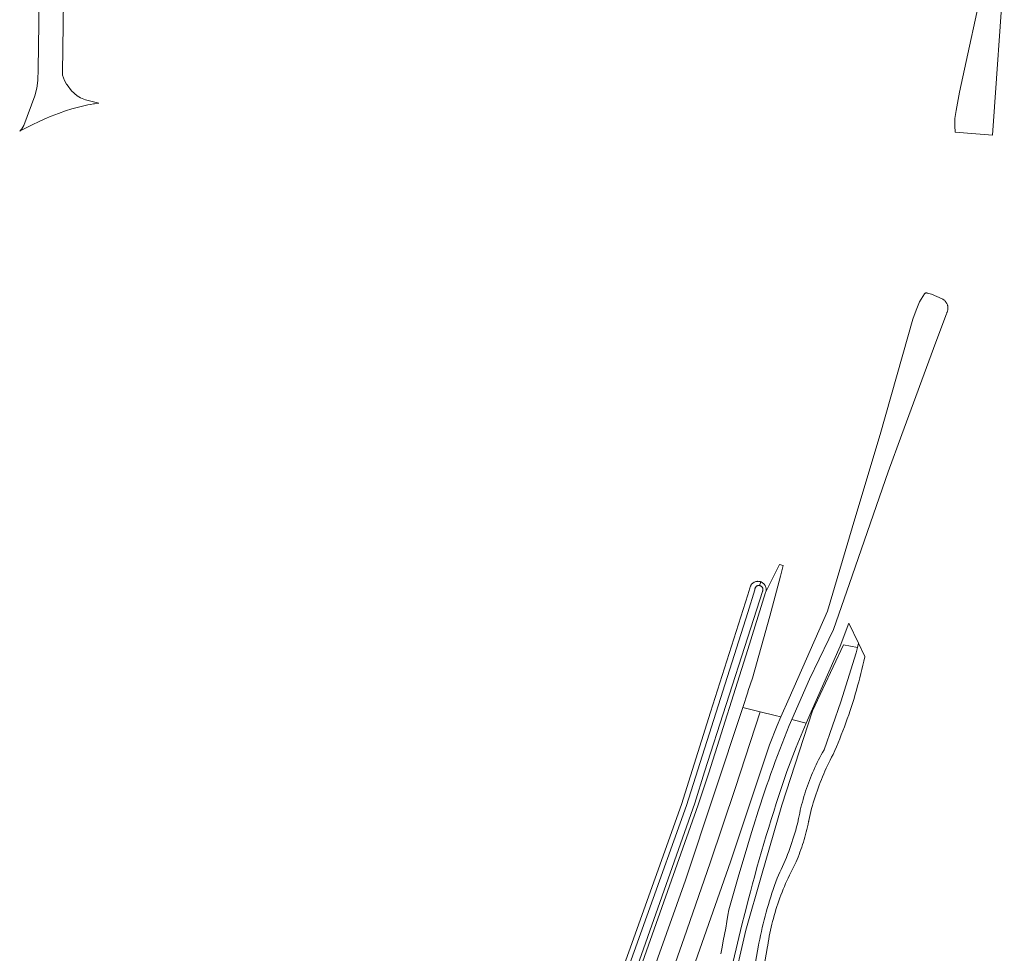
# Model space of a CAD drawing. Header units: metres. Extents: x 152610 to 160096, y 456114 to 462495.
# Tile 423 of 656: x 156984 to 157196, y 460889 to 461089. Entities that reach past the tile are written whole.
import ezdxf

# ---------------------------------------------------------------- set-up
doc = ezdxf.new("R2010")
doc.units = ezdxf.units.M
doc.header["$LTSCALE"] = 0.5
for name, color, linetype, lineweight in [('B-PV-GR-BEPLANTING_CULTUUR_BOSPLANTSOEN-GV', 251, 'CONTINUOUS', 18), ('B-PV-OG-TERREIN_BEGROEID-GV', 251, 'CONTINUOUS', 18), ('B-PV-OG-TERREIN_OEVER-GV', 251, 'CONTINUOUS', 18), ('B-PV-OG-WATER_SLOOT-GV', 251, 'CONTINUOUS', 18), ('B-PV-VH-GESLOTENVERHARDING_ASFALT-GV', 251, 'CONTINUOUS', 18), ('B-PV-VH-HALFVERHARDING_GRAVEL-GV', 251, 'CONTINUOUS', 18), ('B-PV-VH-OPENVERHARDING_BETONSTRAATSTEEN-GV', 251, 'CONTINUOUS', 18)]:
    doc.layers.add(name, color=color, linetype=linetype, lineweight=lineweight)

msp = doc.modelspace()

# ---------------------------------------------------------------- linework, layer by layer
at = {"layer": 'B-PV-GR-BEPLANTING_CULTUUR_BOSPLANTSOEN-GV', "flags": 128}
msp.add_lwpolyline([(157140.441, 460877.398), (157142.783, 460890.407), (157142.856, 460890.788), (157143.024, 460891.627), (157143.199, 460892.464), (157143.383, 460893.299), (157143.573, 460894.132), (157143.772, 460894.964), (157143.979, 460895.794), (157144.193, 460896.621), (157144.415, 460897.447), (157144.645, 460898.271), (157144.882, 460899.092), (157145.127, 460899.911), (157145.38, 460900.728), (157145.641, 460901.543), (157145.909, 460902.355), (157146.184, 460903.164), (157146.467, 460903.971), (157146.758, 460904.775), (157147.062, 460905.396), (157147.359, 460906.021), (157147.649, 460906.65), (157147.931, 460907.281), (157148.206, 460907.916), (157148.474, 460908.554), (157148.734, 460909.195), (157148.987, 460909.839), (157149.232, 460910.486), (157149.47, 460911.136), (157149.701, 460911.788), (157149.924, 460912.443), (157150.139, 460913.101), (157150.346, 460913.761), (157150.546, 460914.423), (157150.739, 460915.088), (157150.923, 460915.754), (157151.1, 460916.423), (157151.269, 460917.094), (157151.294, 460917.195), (157151.355, 460917.533), (157151.47, 460918.129), (157151.593, 460918.724), (157151.723, 460919.318), (157151.862, 460919.909), (157152.008, 460920.499), (157152.162, 460921.087), (157152.323, 460921.672), (157152.493, 460922.256), (157152.67, 460922.837), (157152.854, 460923.416), (157153.046, 460923.992), (157153.246, 460924.566), (157153.453, 460925.137), (157153.668, 460925.705), (157153.89, 460926.271), (157154.12, 460926.833), (157154.357, 460927.393), (157154.602, 460927.949), (157154.853, 460928.502), (157155.112, 460929.051), (157155.378, 460929.598), (157155.652, 460930.14), (157155.932, 460930.679), (157156.22, 460931.214), (157156.514, 460931.746), (157156.816, 460932.273), (157160.447, 460942.637), (157163.707, 460953.123), (157163.999, 460954.257), (157161.014, 460954.871), (157154.336, 460940.644), (157147.731, 460920.41), (157143.365, 460905.355), (157140.009, 460893.608), (157137.123, 460880.829)], dxfattribs=at)
at = {"layer": 'B-PV-OG-TERREIN_BEGROEID-GV', "flags": 128}
for points in [[(157191.382, 461098.906), (157185.916, 461073.511), (157185.191, 461069.577), (157184.908, 461067.812), (157184.863, 461066.235), (157184.949, 461064.917), (157192.994, 461064.225), (157195.507, 461099.847)], [(157134.641, 460888.538), (157134.919, 460889.912), (157135.19, 460891.287), (157135.452, 460892.664), (157135.707, 460894.042), (157135.954, 460895.422), (157136.193, 460896.803), (157136.391, 460897.986), (157138.368, 460904.951), (157140.441, 460911.887), (157141.277, 460914.592), (157142.128, 460917.292), (157142.355, 460918.027), (157142.769, 460919.345), (157143.19, 460920.66), (157143.618, 460921.973), (157144.055, 460923.284), (157144.499, 460924.591), (157144.95, 460925.897), (157145.409, 460927.199), (157145.876, 460928.499), (157146.35, 460929.796), (157146.832, 460931.091), (157147.321, 460932.383), (157147.817, 460933.671), (157148.321, 460934.957), (157148.833, 460936.24), (157149.352, 460937.52), (157149.878, 460938.797), (157153.7, 460947.504), (157157.865, 460956.053), (157158.311, 460956.97), (157158.75, 460957.89), (157158.865, 460958.135), (157162.259, 460968.042), (157170.579, 460991.97), (157173.483, 461000), (157180.822, 461019.836), (157183.071, 461025.914), (157183.139, 461026.029), (157183.2, 461026.148), (157183.253, 461026.271), (157183.299, 461026.397), (157183.338, 461026.525), (157183.369, 461026.655), (157183.391, 461026.787), (157183.407, 461026.92), (157183.414, 461027.053), (157183.413, 461027.187), (157183.404, 461027.321), (157183.387, 461027.453), (157183.362, 461027.585), (157183.33, 461027.714), (157183.289, 461027.842), (157183.242, 461027.967), (157183.186, 461028.089), (157183.124, 461028.207), (157183.054, 461028.322), (157182.979, 461028.432), (157182.896, 461028.537), (157182.807, 461028.637), (157182.713, 461028.732), (157182.613, 461028.821), (157182.508, 461028.904), (157182.398, 461028.98), (157182.284, 461029.049), (157182.182, 461029.104), (157179.895, 461030.084), (157178.973, 461030.337), (157178.917, 461030.359), (157178.859, 461030.374), (157178.8, 461030.381), (157178.74, 461030.38), (157178.68, 461030.371), (157178.623, 461030.355), (157178.568, 461030.33), (157178.516, 461030.299), (157178.47, 461030.261), (157178.429, 461030.217), (157178.398, 461030.175), (157177.327, 461028.5), (157176.558, 461026.691), (157175.888, 461024.772), (157174.787, 461020.986), (157168.829, 461000), (157163.455, 460981.861), (157157.57, 460962.092), (157149.329, 460943.41), (157147.54, 460939.373), (157146.734, 460937.554), (157145.081, 460933.38), (157140.441, 460919.458), (157136.711, 460908.268), (157126.857, 460880.147)], [(157113.317, 460865.736), (157127.092, 460904.335), (157139.354, 460941.39), (157140.441, 460944.674), (157140.568, 460945.059), (157141.429, 460947.653), (157145.185, 460960.994), (157147.49, 460969.587), (157148.077, 460971.848), (157147.233, 460972.072), (157144.273, 460966.083), (157140.441, 460953.865), (157132.124, 460927.35), (157129.832, 460920.494), (157112.594, 460871.801)], [(157137.123, 460880.829), (157140.009, 460893.608), (157143.365, 460905.355), (157147.731, 460920.41), (157154.336, 460940.644), (157161.014, 460954.871), (157163.999, 460954.257), (157164.235, 460955.172), (157162.149, 460959.486), (157160.245, 460954.528), (157152.962, 460938.036), (157150.832, 460932.871), (157148.813, 460927.661), (157148.239, 460925.954), (157147.672, 460924.245), (157147.113, 460922.532), (157146.562, 460920.818), (157146.018, 460919.101), (157145.481, 460917.382), (157144.953, 460915.66), (157144.432, 460913.936), (157143.919, 460912.209), (157143.413, 460910.481), (157142.915, 460908.75), (157142.425, 460907.017), (157141.942, 460905.282), (157141.468, 460903.545), (157141.001, 460901.805), (157140.541, 460900.064), (157140.441, 460899.68), (157139.805, 460897.205), (157139.184, 460894.726), (157133.228, 460869.604)]]:
    msp.add_lwpolyline(points, dxfattribs=at)
at = {"layer": 'B-PV-OG-TERREIN_OEVER-GV', "flags": 128}
for points in [[(157110.263, 460872.852), (157127.32, 460920.331), (157140.441, 460961.766), (157141.982, 460966.634), (157141.977, 460966.71), (157141.978, 460966.793), (157141.988, 460966.875), (157142.006, 460966.956), (157142.031, 460967.035), (157142.064, 460967.112), (157142.104, 460967.184), (157142.15, 460967.253), (157142.204, 460967.317), (157142.263, 460967.375), (157142.327, 460967.427), (157142.396, 460967.473), (157142.469, 460967.512), (157142.546, 460967.544), (157142.626, 460967.568), (157142.707, 460967.585), (157142.789, 460967.594), (157142.872, 460967.594), (157142.955, 460967.587), (157142.978, 460967.584), (157143.281, 460968.35), (157143.203, 460968.379), (157143.09, 460968.414), (157142.974, 460968.441), (157142.857, 460968.46), (157142.739, 460968.472), (157142.62, 460968.475), (157142.502, 460968.47), (157142.384, 460968.458), (157142.267, 460968.437), (157142.152, 460968.409), (157142.039, 460968.373), (157141.929, 460968.329), (157141.821, 460968.278), (157141.718, 460968.22), (157141.619, 460968.155), (157141.524, 460968.084), (157141.434, 460968.006), (157141.35, 460967.923), (157141.271, 460967.834), (157141.199, 460967.74), (157141.133, 460967.641), (157141.074, 460967.538), (157141.023, 460967.432), (157140.978, 460967.322), (157140.941, 460967.209), (157140.911, 460967.094), (157140.892, 460966.991), (157140.441, 460965.564), (157132.474, 460940.379), (157126.218, 460920.601), (157109.287, 460873.134)], [(157112.594, 460871.801), (157129.832, 460920.494), (157132.124, 460927.35), (157140.441, 460953.865), (157144.273, 460966.083), (157144.312, 460966.195), (157144.343, 460966.31), (157144.367, 460966.426), (157144.382, 460966.543), (157144.39, 460966.662), (157144.389, 460966.78), (157144.381, 460966.899), (157144.365, 460967.016), (157144.34, 460967.132), (157144.308, 460967.247), (157144.269, 460967.358), (157144.222, 460967.467), (157144.167, 460967.573), (157144.106, 460967.674), (157144.038, 460967.771), (157143.964, 460967.864), (157143.883, 460967.951), (157143.797, 460968.033), (157143.706, 460968.108), (157143.609, 460968.177), (157143.509, 460968.24), (157143.404, 460968.296), (157143.296, 460968.344), (157143.281, 460968.35), (157142.978, 460967.584), (157143.059, 460967.566), (157143.138, 460967.541), (157143.214, 460967.508), (157143.287, 460967.468), (157143.355, 460967.421), (157143.419, 460967.368), (157143.477, 460967.309), (157143.53, 460967.244), (157143.576, 460967.175), (157143.615, 460967.102), (157143.647, 460967.025), (157143.671, 460966.946), (157143.688, 460966.865), (157143.696, 460966.782), (157143.697, 460966.699), (157143.69, 460966.616), (157143.674, 460966.535), (157143.651, 460966.455), (157143.621, 460966.378), (157143.583, 460966.304), (157140.441, 460956.502), (157131.173, 460927.595), (157129.08, 460920.853), (157111.893, 460872.122)]]:
    msp.add_lwpolyline(points, dxfattribs=at)
at = {"layer": 'B-PV-OG-WATER_SLOOT-GV', "flags": 128}
msp.add_lwpolyline([(157111.893, 460872.122), (157129.08, 460920.853), (157131.173, 460927.595), (157140.441, 460956.502), (157143.583, 460966.304), (157143.621, 460966.378), (157143.651, 460966.455), (157143.674, 460966.535), (157143.69, 460966.616), (157143.697, 460966.699), (157143.696, 460966.782), (157143.688, 460966.865), (157143.671, 460966.946), (157143.647, 460967.025), (157143.615, 460967.102), (157143.576, 460967.175), (157143.53, 460967.244), (157143.477, 460967.309), (157143.419, 460967.368), (157143.355, 460967.421), (157143.287, 460967.468), (157143.214, 460967.508), (157143.138, 460967.541), (157143.059, 460967.566), (157142.978, 460967.584), (157142.955, 460967.587), (157142.872, 460967.594), (157142.789, 460967.594), (157142.707, 460967.585), (157142.626, 460967.568), (157142.546, 460967.544), (157142.469, 460967.512), (157142.396, 460967.473), (157142.327, 460967.427), (157142.263, 460967.375), (157142.204, 460967.317), (157142.15, 460967.253), (157142.104, 460967.184), (157142.064, 460967.112), (157142.031, 460967.035), (157142.006, 460966.956), (157141.988, 460966.875), (157141.978, 460966.793), (157141.977, 460966.71), (157141.982, 460966.634), (157140.441, 460961.766), (157127.32, 460920.331), (157110.263, 460872.852)], dxfattribs=at)
at = {"layer": 'B-PV-VH-GESLOTENVERHARDING_ASFALT-GV', "flags": 128}
msp.add_lwpolyline([(157057.098, 460728.5), (157052.559, 460718.025), (157045.451, 460702.466), (157045.775, 460702.293), (157049.208, 460700.818), (157071.184, 460749.977), (157075.558, 460761.247), (157087.512, 460789.665), (157099.094, 460818.237), (157110.301, 460846.958), (157121.132, 460875.823), (157126.827, 460891.915), (157132.394, 460908.052), (157137.833, 460924.232), (157143.144, 460940.455), (157139.354, 460941.39), (157127.092, 460904.335), (157113.317, 460865.736), (157103.648, 460840.367), (157094.408, 460816.751), (157086.235, 460796.868), (157080.139, 460782.178), (157066.657, 460750)], close=True, dxfattribs=at)
for points in [[(157126.857, 460880.147), (157136.711, 460908.268), (157140.441, 460919.458), (157145.081, 460933.38), (157146.734, 460937.554), (157147.54, 460939.373), (157146.324, 460939.672), (157143.144, 460940.455), (157137.833, 460924.232), (157132.394, 460908.052), (157126.827, 460891.915), (157121.132, 460875.823)], [(157133.228, 460869.604), (157139.184, 460894.726), (157139.805, 460897.205), (157140.441, 460899.68), (157140.541, 460900.064), (157141.001, 460901.805), (157141.468, 460903.545), (157141.942, 460905.282), (157142.425, 460907.017), (157142.915, 460908.75), (157143.413, 460910.481), (157143.919, 460912.209), (157144.432, 460913.936), (157144.953, 460915.66), (157145.481, 460917.382), (157146.018, 460919.101), (157146.562, 460920.818), (157147.113, 460922.532), (157147.672, 460924.245), (157148.239, 460925.954), (157148.813, 460927.661), (157150.832, 460932.871), (157152.962, 460938.036), (157149.878, 460938.797), (157149.352, 460937.52), (157148.833, 460936.24), (157148.321, 460934.957), (157147.817, 460933.671), (157147.321, 460932.383), (157146.832, 460931.091), (157146.35, 460929.796), (157145.876, 460928.499), (157145.409, 460927.199), (157144.95, 460925.897), (157144.499, 460924.591), (157144.055, 460923.284), (157143.618, 460921.973), (157143.19, 460920.66), (157142.769, 460919.345), (157142.355, 460918.027), (157142.128, 460917.292), (157141.277, 460914.592), (157140.441, 460911.887), (157138.368, 460904.951), (157136.391, 460897.986), (157136.193, 460896.803), (157135.954, 460895.422), (157135.707, 460894.042), (157135.452, 460892.664), (157135.19, 460891.287), (157134.919, 460889.912), (157134.641, 460888.538)]]:
    msp.add_lwpolyline(points, dxfattribs=at)
at = {"layer": 'B-PV-VH-HALFVERHARDING_GRAVEL-GV', "flags": 128}
msp.add_lwpolyline([(157142.124, 460875.33), (157144.685, 460890.081), (157144.723, 460890.328), (157144.828, 460890.978), (157144.941, 460891.627), (157145.062, 460892.274), (157145.19, 460892.92), (157145.327, 460893.564), (157145.471, 460894.207), (157145.623, 460894.848), (157145.783, 460895.487), (157145.951, 460896.124), (157146.126, 460896.758), (157146.309, 460897.391), (157146.5, 460898.021), (157146.698, 460898.649), (157146.905, 460899.275), (157147.118, 460899.898), (157147.339, 460900.518), (157147.568, 460901.136), (157147.804, 460901.751), (157148.048, 460902.363), (157148.299, 460902.972), (157148.557, 460903.577), (157148.823, 460904.18), (157149.096, 460904.779), (157149.376, 460905.375), (157149.664, 460905.968), (157149.958, 460906.557), (157150.26, 460907.142), (157150.569, 460907.724), (157150.801, 460908.242), (157151.026, 460908.763), (157151.244, 460909.287), (157151.454, 460909.815), (157151.657, 460910.345), (157151.852, 460910.878), (157152.04, 460911.414), (157152.22, 460911.952), (157152.393, 460912.493), (157152.558, 460913.036), (157152.715, 460913.581), (157152.865, 460914.129), (157153.007, 460914.679), (157153.141, 460915.23), (157153.267, 460915.784), (157153.385, 460916.339), (157153.496, 460916.896), (157153.52, 460917.021), (157153.544, 460917.132), (157153.686, 460917.774), (157153.837, 460918.414), (157153.995, 460919.052), (157154.161, 460919.689), (157154.334, 460920.323), (157154.516, 460920.955), (157154.705, 460921.585), (157154.902, 460922.213), (157155.106, 460922.838), (157155.318, 460923.461), (157155.537, 460924.081), (157155.764, 460924.698), (157155.999, 460925.312), (157156.24, 460925.924), (157156.49, 460926.533), (157156.747, 460927.138), (157157.011, 460927.74), (157157.282, 460928.339), (157157.561, 460928.935), (157157.847, 460929.528), (157158.139, 460930.116), (157158.44, 460930.701), (157158.747, 460931.283), (157159.118, 460932.126), (157159.481, 460932.973), (157159.837, 460933.822), (157160.185, 460934.675), (157160.526, 460935.53), (157160.86, 460936.389), (157161.186, 460937.25), (157161.505, 460938.114), (157161.816, 460938.981), (157162.119, 460939.851), (157162.415, 460940.723), (157162.704, 460941.598), (157162.984, 460942.475), (157163.258, 460943.355), (157163.523, 460944.237), (157163.781, 460945.121), (157164.031, 460946.007), (157164.274, 460946.896), (157164.508, 460947.786), (157164.736, 460948.679), (157164.955, 460949.574), (157165.166, 460950.47), (157165.37, 460951.368), (157165.566, 460952.268), (157165.588, 460952.373), (157164.235, 460955.172), (157163.999, 460954.257), (157163.707, 460953.123), (157160.447, 460942.637), (157156.816, 460932.273), (157156.514, 460931.746), (157156.22, 460931.214), (157155.932, 460930.679), (157155.652, 460930.14), (157155.378, 460929.598), (157155.112, 460929.051), (157154.853, 460928.502), (157154.602, 460927.949), (157154.357, 460927.393), (157154.12, 460926.833), (157153.89, 460926.271), (157153.668, 460925.705), (157153.453, 460925.137), (157153.246, 460924.566), (157153.046, 460923.992), (157152.854, 460923.416), (157152.67, 460922.837), (157152.493, 460922.256), (157152.323, 460921.672), (157152.162, 460921.087), (157152.008, 460920.499), (157151.862, 460919.909), (157151.723, 460919.318), (157151.593, 460918.724), (157151.47, 460918.129), (157151.355, 460917.533), (157151.294, 460917.195), (157151.269, 460917.094), (157151.1, 460916.423), (157150.923, 460915.754), (157150.739, 460915.088), (157150.546, 460914.423), (157150.346, 460913.761), (157150.139, 460913.101), (157149.924, 460912.443), (157149.701, 460911.788), (157149.47, 460911.136), (157149.232, 460910.486), (157148.987, 460909.839), (157148.734, 460909.195), (157148.474, 460908.554), (157148.206, 460907.916), (157147.931, 460907.281), (157147.649, 460906.65), (157147.359, 460906.021), (157147.062, 460905.396), (157146.758, 460904.775), (157146.467, 460903.971), (157146.184, 460903.164), (157145.909, 460902.355), (157145.641, 460901.543), (157145.38, 460900.728), (157145.127, 460899.911), (157144.882, 460899.092), (157144.645, 460898.271), (157144.415, 460897.447), (157144.193, 460896.621), (157143.979, 460895.794), (157143.772, 460894.964), (157143.573, 460894.132), (157143.383, 460893.299), (157143.199, 460892.464), (157143.024, 460891.627), (157142.856, 460890.788), (157142.783, 460890.407), (157140.441, 460877.398)], dxfattribs=at)
at = {"layer": 'B-PV-VH-OPENVERHARDING_BETONSTRAATSTEEN-GV', "flags": 128}
msp.add_lwpolyline([(156988.96, 461132.492), (156988.12, 461078.397), (156988.083, 461076.009), (156987.867, 461074.338), (156987.412, 461072.715), (156985.05, 461066.337), (156984.642, 461065.642), (156984.55, 461065.539), (156984.19, 461065.136), (156984.218, 461065.149), (156984.566, 461065.315), (156985.882, 461065.942), (156986.982, 461066.515), (156988.221, 461067.14), (156989.573, 461067.764), (156990.915, 461068.322), (156992.505, 461068.931), (156994.008, 461069.447), (156995.412, 461069.881), (156997.648, 461070.468), (156998.234, 461070.604), (156998.821, 461070.733), (156999.41, 461070.854), (157000, 461070.979), (157000.221, 461070.993), (157001.195, 461071.153), (157000, 461071.44), (156998.315, 461071.845), (156997.257, 461072.276), (156996.519, 461072.712), (156995.319, 461073.801), (156994.375, 461075.02), (156994.265, 461075.201), (156993.806, 461075.957), (156993.388, 461077.15), (156993.378, 461077.274), (156993.352, 461077.603), (156993.856, 461113.991)], dxfattribs=at)

doc.saveas('drawing.dxf')
